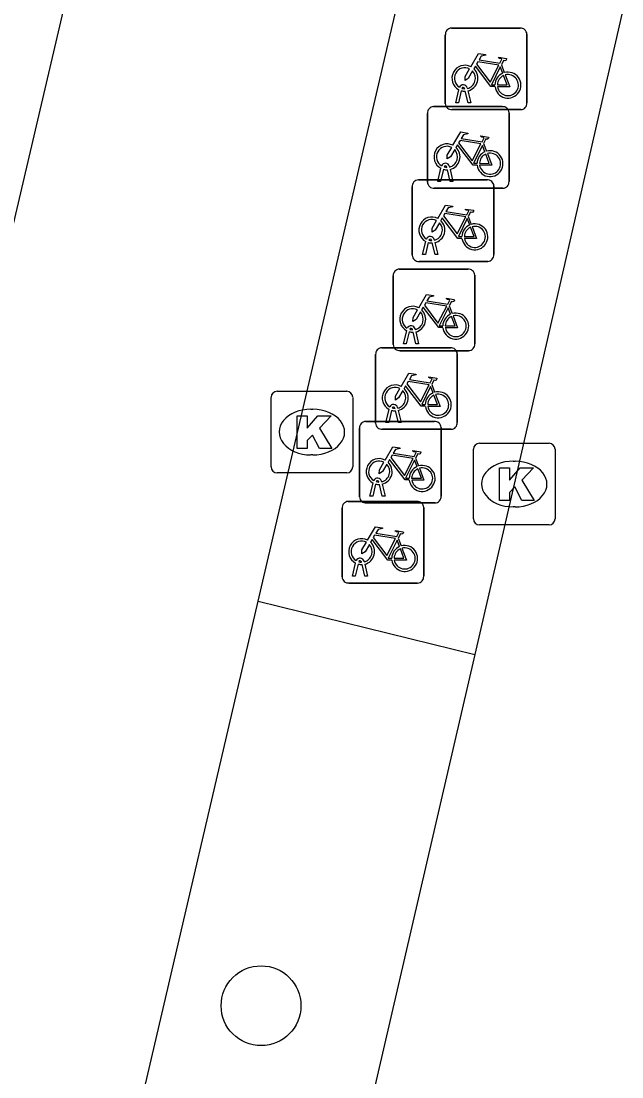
# Model space of a CAD drawing. Extents: x 161087 to 161922, y 382574 to 383873.
# Drawn here: x 161843.11 to 161850.47, y 382637.76 to 382650.7 of the extents above; entities that cross this region are included whole.
import ezdxf

# ---------------------------------------------------------------- set-up
doc = ezdxf.new("R2010")
doc.units = 0
for name, color, linetype in [('IMGEO_Berm_open', 7, 'Continuous'), ('IMGEO_Boom', 7, 'Continuous'), ('IMGEO_Fietsenrek', 7, 'Continuous'), ('IMGEO_Fietspad_gesloten', 7, 'Continuous'), ('IMGEO_Kolk', 7, 'Continuous'), ('IMGEO_Rijbaan_lokaal_gesloten', 7, 'Continuous')]:
    doc.layers.add(name, color=color, linetype=linetype)

msp = doc.modelspace()

# ---------------------------------------------------------------- linework, layer by layer
at = {"layer": 'IMGEO_Berm_open'}
msp.add_lwpolyline([(161846.012, 382643.59), (161848.667, 382642.936)], dxfattribs=at)
at = {"layer": 'IMGEO_Boom'}
msp.add_circle((161846.048, 382638.631), 0.489, dxfattribs=at)
at = {"layer": 'IMGEO_Fietsenrek'}
for p, q in [((161848.306, 382649.689), (161848.306, 382650.53)), ((161848.306, 382650.53), (161848.306, 382649.689)), ((161848.381, 382650.614), (161849.222, 382650.614)), ((161849.222, 382650.614), (161848.381, 382650.614)), ((161849.306, 382650.539), (161849.306, 382649.698)), ((161849.306, 382649.698), (161849.306, 382650.539)), ((161848.993, 382650.163), (161849.029, 382650.068)), ((161848.433, 382649.698), (161848.472, 382649.858)), ((161848.502, 382649.846), (161848.467, 382649.698)), ((161848.544, 382649.87), (161848.543, 382649.874)), ((161848.575, 382649.881), (161848.576, 382649.874)), ((161848.583, 382649.844), (161848.618, 382649.698)), ((161848.585, 382649.698), (161848.551, 382649.84)), ((161848.162, 382649.651), (161849.003, 382649.651)), ((161849.003, 382649.651), (161848.162, 382649.651)), ((161849.231, 382649.614), (161848.39, 382649.614)), ((161848.39, 382649.614), (161849.231, 382649.614)), ((161848.467, 382649.698), (161848.433, 382649.698)), ((161848.618, 382649.698), (161848.585, 382649.698)), ((161848.087, 382648.726), (161848.087, 382649.567)), ((161848.087, 382649.567), (161848.087, 382648.726)), ((161849.087, 382649.576), (161849.087, 382648.735)), ((161849.087, 382648.735), (161849.087, 382649.576)), ((161848.774, 382649.2), (161848.81, 382649.105)), ((161848.214, 382648.735), (161848.253, 382648.895)), ((161848.283, 382648.883), (161848.248, 382648.735)), ((161848.325, 382648.907), (161848.324, 382648.911)), ((161848.366, 382648.735), (161848.332, 382648.877)), ((161848.356, 382648.918), (161848.357, 382648.911)), ((161848.364, 382648.881), (161848.399, 382648.735)), ((161847.976, 382648.754), (161848.817, 382648.754)), ((161848.817, 382648.754), (161847.976, 382648.754)), ((161848.248, 382648.735), (161848.214, 382648.735)), ((161848.399, 382648.735), (161848.366, 382648.735)), ((161848.901, 382648.679), (161848.901, 382647.838)), ((161848.901, 382647.838), (161848.901, 382648.679)), ((161847.901, 382647.829), (161847.901, 382648.67)), ((161847.901, 382648.67), (161847.901, 382647.829)), ((161849.012, 382648.651), (161848.171, 382648.651)), ((161848.171, 382648.651), (161849.012, 382648.651)), ((161848.588, 382648.303), (161848.624, 382648.208)), ((161848.028, 382647.838), (161848.067, 382647.998)), ((161848.097, 382647.986), (161848.062, 382647.838)), ((161848.139, 382648.01), (161848.138, 382648.014)), ((161848.18, 382647.838), (161848.146, 382647.98)), ((161848.17, 382648.021), (161848.171, 382648.014)), ((161848.178, 382647.984), (161848.213, 382647.838)), ((161848.062, 382647.838), (161848.028, 382647.838)), ((161848.213, 382647.838), (161848.18, 382647.838)), ((161847.742, 382647.66), (161848.583, 382647.66)), ((161848.583, 382647.66), (161847.742, 382647.66)), ((161848.826, 382647.754), (161847.985, 382647.754)), ((161847.985, 382647.754), (161848.826, 382647.754)), ((161847.667, 382646.735), (161847.667, 382647.576)), ((161847.667, 382647.576), (161847.667, 382646.735)), ((161848.667, 382647.585), (161848.667, 382646.744)), ((161848.667, 382646.744), (161848.667, 382647.585)), ((161848.354, 382647.209), (161848.39, 382647.114)), ((161847.794, 382646.744), (161847.833, 382646.904)), ((161847.863, 382646.892), (161847.828, 382646.744)), ((161847.905, 382646.916), (161847.904, 382646.92)), ((161847.946, 382646.744), (161847.912, 382646.886)), ((161847.936, 382646.927), (161847.937, 382646.92)), ((161847.944, 382646.89), (161847.979, 382646.744)), ((161847.828, 382646.744), (161847.794, 382646.744)), ((161847.979, 382646.744), (161847.946, 382646.744)), ((161847.452, 382645.771), (161847.452, 382646.612)), ((161847.452, 382646.612), (161847.452, 382645.771)), ((161847.527, 382646.696), (161848.368, 382646.696)), ((161848.368, 382646.696), (161847.527, 382646.696)), ((161848.592, 382646.66), (161847.751, 382646.66)), ((161847.751, 382646.66), (161848.592, 382646.66)), ((161848.452, 382646.621), (161848.452, 382645.78)), ((161848.452, 382645.78), (161848.452, 382646.621)), ((161848.139, 382646.245), (161848.175, 382646.15)), ((161847.721, 382645.963), (161847.722, 382645.956)), ((161847.579, 382645.78), (161847.618, 382645.94)), ((161847.648, 382645.928), (161847.613, 382645.78)), ((161847.69, 382645.952), (161847.689, 382645.956)), ((161847.731, 382645.78), (161847.697, 382645.922)), ((161847.729, 382645.926), (161847.764, 382645.78)), ((161847.255, 382644.868), (161847.255, 382645.709)), ((161847.255, 382645.709), (161847.255, 382644.868)), ((161847.33, 382645.793), (161848.171, 382645.793)), ((161848.171, 382645.793), (161847.33, 382645.793)), ((161847.613, 382645.78), (161847.579, 382645.78)), ((161847.764, 382645.78), (161847.731, 382645.78)), ((161848.255, 382645.718), (161848.255, 382644.877)), ((161848.255, 382644.877), (161848.255, 382645.718)), ((161848.377, 382645.696), (161847.536, 382645.696)), ((161847.536, 382645.696), (161848.377, 382645.696)), ((161847.942, 382645.342), (161847.978, 382645.247)), ((161847.493, 382645.049), (161847.492, 382645.053)), ((161847.524, 382645.06), (161847.525, 382645.053)), ((161847.382, 382644.877), (161847.421, 382645.037)), ((161847.451, 382645.025), (161847.416, 382644.877)), ((161847.534, 382644.877), (161847.5, 382645.019)), ((161847.532, 382645.023), (161847.567, 382644.877)), ((161847.116, 382644.812), (161847.957, 382644.812)), ((161847.957, 382644.812), (161847.116, 382644.812)), ((161847.416, 382644.877), (161847.382, 382644.877)), ((161847.567, 382644.877), (161847.534, 382644.877)), ((161847.041, 382643.887), (161847.041, 382644.728)), ((161847.041, 382644.728), (161847.041, 382643.887)), ((161848.18, 382644.793), (161847.339, 382644.793)), ((161847.339, 382644.793), (161848.18, 382644.793)), ((161848.041, 382644.737), (161848.041, 382643.896)), ((161848.041, 382643.896), (161848.041, 382644.737)), ((161847.728, 382644.361), (161847.764, 382644.266)), ((161847.168, 382643.896), (161847.207, 382644.056)), ((161847.237, 382644.044), (161847.202, 382643.896)), ((161847.279, 382644.068), (161847.278, 382644.072)), ((161847.32, 382643.896), (161847.286, 382644.038)), ((161847.31, 382644.079), (161847.311, 382644.072)), ((161847.318, 382644.042), (161847.353, 382643.896)), ((161847.202, 382643.896), (161847.168, 382643.896)), ((161847.353, 382643.896), (161847.32, 382643.896)), ((161847.966, 382643.812), (161847.125, 382643.812)), ((161847.125, 382643.812), (161847.966, 382643.812))]:
    msp.add_line(p, q, dxfattribs=at)
for points in [[(161848.619, 382650.14), (161848.714, 382650.304), (161848.8, 382650.29), (161848.802, 382650.281), (161848.746, 382650.27), (161848.719, 382650.225), (161848.975, 382650.184)], [(161848.975, 382650.184), (161849, 382650.233), (161848.994, 382650.237), (161848.971, 382650.241), (161848.959, 382650.248), (161848.958, 382650.251), (161848.96, 382650.256), (161849.055, 382650.241), (161849.057, 382650.231), (161849.047, 382650.218), (161849.035, 382650.212), (161849.021, 382650.218), (161848.993, 382650.163)], [(161848.64, 382650.088), (161848.588, 382649.998), (161848.548, 382649.973), (161848.549, 382650.02), (161848.604, 382650.114)], [(161848.915, 382649.896), (161848.865, 382649.896), (161848.674, 382650.147), (161848.655, 382650.115)], [(161848.962, 382650.159), (161848.705, 382650.2), (161848.688, 382650.171), (161848.855, 382649.951), (161848.962, 382650.159)], [(161849.01, 382650.061), (161848.98, 382650.138), (161848.871, 382649.92), (161848.914, 382649.92)], [(161848.944, 382649.92), (161849.064, 382649.919), (161849.02, 382650.033)], [(161849.04, 382650.04), (161849.095, 382649.895), (161848.945, 382649.895)], [(161848.4, 382649.177), (161848.495, 382649.341), (161848.581, 382649.327), (161848.583, 382649.318), (161848.527, 382649.307), (161848.5, 382649.262), (161848.756, 382649.221)], [(161848.743, 382649.196), (161848.486, 382649.237), (161848.469, 382649.208), (161848.636, 382648.988), (161848.743, 382649.196)], [(161848.756, 382649.221), (161848.781, 382649.27), (161848.775, 382649.274), (161848.752, 382649.278), (161848.74, 382649.285), (161848.739, 382649.288), (161848.741, 382649.293), (161848.836, 382649.278), (161848.838, 382649.268), (161848.828, 382649.255), (161848.816, 382649.249), (161848.802, 382649.255), (161848.774, 382649.2)], [(161848.421, 382649.125), (161848.369, 382649.035), (161848.329, 382649.01), (161848.33, 382649.057), (161848.385, 382649.151)], [(161848.696, 382648.933), (161848.646, 382648.933), (161848.455, 382649.184), (161848.436, 382649.152)], [(161848.791, 382649.098), (161848.761, 382649.175), (161848.652, 382648.957), (161848.695, 382648.957)], [(161848.725, 382648.957), (161848.845, 382648.956), (161848.801, 382649.07)], [(161848.821, 382649.077), (161848.876, 382648.932), (161848.726, 382648.932)], [(161848.214, 382648.28), (161848.309, 382648.444), (161848.395, 382648.43), (161848.397, 382648.421), (161848.341, 382648.41), (161848.314, 382648.365), (161848.57, 382648.324)], [(161848.557, 382648.299), (161848.3, 382648.34), (161848.283, 382648.311), (161848.45, 382648.091), (161848.557, 382648.299)], [(161848.57, 382648.324), (161848.595, 382648.373), (161848.589, 382648.377), (161848.566, 382648.381), (161848.554, 382648.388), (161848.553, 382648.391), (161848.555, 382648.396), (161848.65, 382648.381), (161848.652, 382648.371), (161848.642, 382648.358), (161848.63, 382648.352), (161848.616, 382648.358), (161848.588, 382648.303)], [(161848.235, 382648.228), (161848.183, 382648.138), (161848.143, 382648.113), (161848.144, 382648.16), (161848.199, 382648.254)], [(161848.51, 382648.036), (161848.46, 382648.036), (161848.269, 382648.287), (161848.25, 382648.255)], [(161848.605, 382648.201), (161848.575, 382648.278), (161848.466, 382648.06), (161848.509, 382648.06)], [(161848.539, 382648.06), (161848.659, 382648.059), (161848.615, 382648.173)], [(161848.635, 382648.18), (161848.69, 382648.035), (161848.54, 382648.035)], [(161847.98, 382647.186), (161848.075, 382647.35), (161848.161, 382647.336), (161848.163, 382647.327), (161848.107, 382647.316), (161848.08, 382647.271), (161848.336, 382647.23)], [(161848.336, 382647.23), (161848.361, 382647.279), (161848.355, 382647.283), (161848.332, 382647.287), (161848.32, 382647.294), (161848.319, 382647.297), (161848.321, 382647.302), (161848.416, 382647.287), (161848.418, 382647.277), (161848.408, 382647.264), (161848.396, 382647.258), (161848.382, 382647.264), (161848.354, 382647.209)], [(161848.001, 382647.134), (161847.949, 382647.044), (161847.909, 382647.019), (161847.91, 382647.066), (161847.965, 382647.16)], [(161848.276, 382646.942), (161848.226, 382646.942), (161848.035, 382647.193), (161848.016, 382647.161)], [(161848.323, 382647.205), (161848.066, 382647.246), (161848.049, 382647.217), (161848.216, 382646.997), (161848.323, 382647.205)], [(161848.371, 382647.107), (161848.341, 382647.184), (161848.232, 382646.966), (161848.275, 382646.966)], [(161848.305, 382646.966), (161848.425, 382646.965), (161848.381, 382647.079)], [(161848.401, 382647.086), (161848.456, 382646.941), (161848.306, 382646.941)], [(161847.765, 382646.222), (161847.86, 382646.386), (161847.946, 382646.372), (161847.948, 382646.363), (161847.892, 382646.352), (161847.865, 382646.307), (161848.121, 382646.266)], [(161848.061, 382645.978), (161848.011, 382645.978), (161847.82, 382646.229), (161847.801, 382646.197)], [(161848.108, 382646.241), (161847.851, 382646.282), (161847.834, 382646.253), (161848.001, 382646.033), (161848.108, 382646.241)], [(161848.156, 382646.143), (161848.126, 382646.22), (161848.017, 382646.002), (161848.06, 382646.002)], [(161848.121, 382646.266), (161848.146, 382646.315), (161848.14, 382646.319), (161848.117, 382646.323), (161848.105, 382646.33), (161848.104, 382646.333), (161848.106, 382646.338), (161848.201, 382646.323), (161848.203, 382646.313), (161848.193, 382646.3), (161848.181, 382646.294), (161848.167, 382646.3), (161848.139, 382646.245)], [(161847.786, 382646.17), (161847.734, 382646.08), (161847.694, 382646.055), (161847.695, 382646.102), (161847.75, 382646.196)], [(161848.09, 382646.002), (161848.21, 382646.001), (161848.166, 382646.115)], [(161848.186, 382646.122), (161848.241, 382645.977), (161848.091, 382645.977)], [(161847.568, 382645.319), (161847.663, 382645.483), (161847.749, 382645.469), (161847.751, 382645.46), (161847.695, 382645.449), (161847.668, 382645.404), (161847.924, 382645.363)], [(161847.864, 382645.075), (161847.814, 382645.075), (161847.623, 382645.326), (161847.604, 382645.294)], [(161847.911, 382645.338), (161847.654, 382645.379), (161847.637, 382645.35), (161847.804, 382645.13), (161847.911, 382645.338)], [(161847.959, 382645.24), (161847.929, 382645.317), (161847.82, 382645.099), (161847.863, 382645.099)], [(161847.924, 382645.363), (161847.949, 382645.412), (161847.943, 382645.416), (161847.92, 382645.42), (161847.908, 382645.427), (161847.907, 382645.43), (161847.909, 382645.435), (161848.004, 382645.42), (161848.006, 382645.41), (161847.996, 382645.397), (161847.984, 382645.391), (161847.97, 382645.397), (161847.942, 382645.342)], [(161847.589, 382645.267), (161847.537, 382645.177), (161847.497, 382645.152), (161847.498, 382645.199), (161847.553, 382645.293)], [(161847.893, 382645.099), (161848.013, 382645.098), (161847.969, 382645.212)], [(161847.989, 382645.219), (161848.044, 382645.074), (161847.894, 382645.074)], [(161847.354, 382644.338), (161847.449, 382644.502), (161847.535, 382644.488), (161847.537, 382644.479), (161847.481, 382644.468), (161847.454, 382644.423), (161847.71, 382644.382)], [(161847.71, 382644.382), (161847.735, 382644.431), (161847.729, 382644.435), (161847.706, 382644.439), (161847.694, 382644.446), (161847.693, 382644.449), (161847.695, 382644.454), (161847.79, 382644.439), (161847.792, 382644.429), (161847.782, 382644.416), (161847.77, 382644.41), (161847.756, 382644.416), (161847.728, 382644.361)], [(161847.375, 382644.286), (161847.323, 382644.196), (161847.283, 382644.171), (161847.284, 382644.218), (161847.339, 382644.312)], [(161847.65, 382644.094), (161847.6, 382644.094), (161847.409, 382644.345), (161847.39, 382644.313)], [(161847.697, 382644.357), (161847.44, 382644.398), (161847.423, 382644.369), (161847.59, 382644.149), (161847.697, 382644.357)], [(161847.745, 382644.259), (161847.715, 382644.336), (161847.606, 382644.118), (161847.649, 382644.118)], [(161847.679, 382644.118), (161847.799, 382644.117), (161847.755, 382644.231)], [(161847.775, 382644.238), (161847.83, 382644.093), (161847.68, 382644.093)]]:
    msp.add_lwpolyline(points, dxfattribs=at)
for centre, radius, start, end in [((161848.384, 382650.536), 0.0779, 92.4484, 184.2845), ((161848.384, 382650.536), 0.0779, 92.4484, 184.2845), ((161849.228, 382650.536), 0.0779, 2.4484, 94.2845), ((161849.228, 382650.536), 0.0779, 2.4484, 94.2845), ((161848.546, 382649.999), 0.159, 62.6766, 242.1369), ((161848.546, 382649.999), 0.129, 63.3192, 238.903), ((161848.546, 382649.999), 0.159, 283.5766, 46.6042), ((161848.546, 382649.999), 0.129, 283.6043, 43.4302), ((161849.073, 382649.915), 0.159, 113.3408, 178.3217), ((161849.073, 382649.915), 0.159, 187.0065, 105.7708), ((161849.073, 382649.915), 0.129, 113.923, 177.9556), ((161849.073, 382649.915), 0.129, 188.6715, 104.5883), ((161848.526, 382649.87), 0.0499, 12.8025, 158.6934), ((161848.546, 382649.999), 0.159, 253.9967, 271.7867), ((161848.526, 382649.87), 0.0174, 12.8025, 163.4502), ((161848.546, 382649.999), 0.129, 253.415, 269.0204), ((161848.165, 382649.573), 0.0779, 92.4484, 184.2845), ((161848.165, 382649.573), 0.0779, 92.4484, 184.2845), ((161848.384, 382649.692), 0.0779, 182.4484, 274.2845), ((161848.384, 382649.692), 0.0779, 182.4484, 274.2845), ((161849.009, 382649.573), 0.0779, 2.4484, 94.2845), ((161849.009, 382649.573), 0.0779, 2.4484, 94.2845), ((161849.228, 382649.692), 0.0779, 272.4484, 4.2845), ((161849.228, 382649.692), 0.0779, 272.4484, 4.2845), ((161848.327, 382649.036), 0.159, 62.6766, 242.1369), ((161848.327, 382649.036), 0.129, 63.3192, 238.903), ((161848.327, 382649.036), 0.129, 283.6043, 43.4302), ((161848.327, 382649.036), 0.159, 283.5766, 46.6042), ((161848.854, 382648.952), 0.159, 113.3408, 178.3217), ((161848.854, 382648.952), 0.159, 187.0065, 105.7708), ((161848.854, 382648.952), 0.129, 113.923, 177.9556), ((161848.854, 382648.952), 0.129, 188.6715, 104.5883), ((161848.307, 382648.907), 0.0499, 12.8025, 158.6934), ((161848.327, 382649.036), 0.159, 253.9967, 271.7867), ((161848.307, 382648.907), 0.0174, 12.8025, 163.4502), ((161848.327, 382649.036), 0.129, 253.415, 269.0204), ((161847.979, 382648.676), 0.0779, 92.4484, 184.2845), ((161847.979, 382648.676), 0.0779, 92.4484, 184.2845), ((161848.165, 382648.729), 0.0779, 182.4484, 274.2845), ((161848.165, 382648.729), 0.0779, 182.4484, 274.2845), ((161848.823, 382648.676), 0.0779, 2.4484, 94.2845), ((161848.823, 382648.676), 0.0779, 2.4484, 94.2845), ((161849.009, 382648.729), 0.0779, 272.4484, 4.2845), ((161849.009, 382648.729), 0.0779, 272.4484, 4.2845), ((161848.141, 382648.139), 0.159, 62.6766, 242.1369), ((161848.141, 382648.139), 0.129, 63.3192, 238.903), ((161848.141, 382648.139), 0.129, 283.6043, 43.4302), ((161848.141, 382648.139), 0.159, 283.5766, 46.6042), ((161848.668, 382648.055), 0.159, 113.3408, 178.3217), ((161848.668, 382648.055), 0.159, 187.0065, 105.7708), ((161848.668, 382648.055), 0.129, 113.923, 177.9556), ((161848.668, 382648.055), 0.129, 188.6715, 104.5883), ((161848.121, 382648.01), 0.0499, 12.8025, 158.6934), ((161848.141, 382648.139), 0.159, 253.9967, 271.7867), ((161848.121, 382648.01), 0.0174, 12.8025, 163.4502), ((161848.141, 382648.139), 0.129, 253.415, 269.0204), ((161847.979, 382647.832), 0.0779, 182.4484, 274.2845), ((161847.979, 382647.832), 0.0779, 182.4484, 274.2845), ((161848.823, 382647.832), 0.0779, 272.4484, 4.2845), ((161848.823, 382647.832), 0.0779, 272.4484, 4.2845), ((161847.745, 382647.582), 0.0779, 92.4484, 184.2845), ((161847.745, 382647.582), 0.0779, 92.4484, 184.2845), ((161848.589, 382647.582), 0.0779, 2.4484, 94.2845), ((161848.589, 382647.582), 0.0779, 2.4484, 94.2845), ((161847.907, 382647.045), 0.159, 62.6766, 242.1369), ((161847.907, 382647.045), 0.129, 63.3192, 238.903), ((161847.907, 382647.045), 0.129, 283.6043, 43.4302), ((161847.907, 382647.045), 0.159, 283.5766, 46.6042), ((161848.434, 382646.961), 0.159, 113.3408, 178.3217), ((161848.434, 382646.961), 0.159, 187.0065, 105.7708), ((161848.434, 382646.961), 0.129, 113.923, 177.9556), ((161848.434, 382646.961), 0.129, 188.6715, 104.5883), ((161847.887, 382646.916), 0.0499, 12.8025, 158.6934), ((161847.907, 382647.045), 0.159, 253.9967, 271.7867), ((161847.887, 382646.916), 0.0174, 12.8025, 163.4502), ((161847.907, 382647.045), 0.129, 253.415, 269.0204), ((161847.745, 382646.738), 0.0779, 182.4484, 274.2845), ((161847.745, 382646.738), 0.0779, 182.4484, 274.2845), ((161848.589, 382646.738), 0.0779, 272.4484, 4.2845), ((161848.589, 382646.738), 0.0779, 272.4484, 4.2845), ((161847.53, 382646.618), 0.0779, 92.4484, 184.2845), ((161847.53, 382646.618), 0.0779, 92.4484, 184.2845), ((161848.374, 382646.618), 0.0779, 2.4484, 94.2845), ((161848.374, 382646.618), 0.0779, 2.4484, 94.2845), ((161847.692, 382646.081), 0.159, 62.6766, 242.1369), ((161847.692, 382646.081), 0.129, 63.3192, 238.903), ((161847.692, 382646.081), 0.129, 283.6043, 43.4302), ((161847.692, 382646.081), 0.159, 283.5766, 46.6042), ((161848.219, 382645.997), 0.159, 113.3408, 178.3217), ((161848.219, 382645.997), 0.159, 187.0065, 105.7708), ((161848.219, 382645.997), 0.129, 113.923, 177.9556), ((161848.219, 382645.997), 0.129, 188.6715, 104.5883), ((161847.672, 382645.952), 0.0499, 12.8025, 158.6934), ((161847.672, 382645.952), 0.0174, 12.8025, 163.4502), ((161847.692, 382646.081), 0.159, 253.9967, 271.7867), ((161847.692, 382646.081), 0.129, 253.415, 269.0204), ((161847.333, 382645.715), 0.0779, 92.4484, 184.2845), ((161847.333, 382645.715), 0.0779, 92.4484, 184.2845), ((161847.53, 382645.774), 0.0779, 182.4484, 274.2845), ((161847.53, 382645.774), 0.0779, 182.4484, 274.2845), ((161848.177, 382645.715), 0.0779, 2.4484, 94.2845), ((161848.177, 382645.715), 0.0779, 2.4484, 94.2845), ((161848.374, 382645.774), 0.0779, 272.4484, 4.2845), ((161848.374, 382645.774), 0.0779, 272.4484, 4.2845), ((161847.495, 382645.178), 0.159, 62.6766, 242.1369), ((161847.495, 382645.178), 0.129, 63.3192, 238.903), ((161847.495, 382645.178), 0.129, 283.6043, 43.4302), ((161847.495, 382645.178), 0.159, 283.5766, 46.6042), ((161848.022, 382645.094), 0.159, 113.3408, 178.3217), ((161848.022, 382645.094), 0.159, 187.0065, 105.7708), ((161848.022, 382645.094), 0.129, 113.923, 177.9556), ((161848.022, 382645.094), 0.129, 188.6715, 104.5883), ((161847.475, 382645.049), 0.0499, 12.8025, 158.6934), ((161847.475, 382645.049), 0.0174, 12.8025, 163.4502), ((161847.495, 382645.178), 0.129, 253.415, 269.0204), ((161847.495, 382645.178), 0.159, 253.9967, 271.7867), ((161847.119, 382644.734), 0.0779, 92.4484, 184.2845), ((161847.119, 382644.734), 0.0779, 92.4484, 184.2845), ((161847.333, 382644.871), 0.0779, 182.4484, 274.2845), ((161847.333, 382644.871), 0.0779, 182.4484, 274.2845), ((161847.963, 382644.734), 0.0779, 2.4484, 94.2845), ((161847.963, 382644.734), 0.0779, 2.4484, 94.2845), ((161848.177, 382644.871), 0.0779, 272.4484, 4.2845), ((161848.177, 382644.871), 0.0779, 272.4484, 4.2845), ((161847.281, 382644.197), 0.159, 62.6766, 242.1369), ((161847.281, 382644.197), 0.129, 63.3192, 238.903), ((161847.281, 382644.197), 0.129, 283.6043, 43.4302), ((161847.281, 382644.197), 0.159, 283.5766, 46.6042), ((161847.808, 382644.113), 0.159, 113.3408, 178.3217), ((161847.808, 382644.113), 0.159, 187.0065, 105.7708), ((161847.808, 382644.113), 0.129, 113.923, 177.9556), ((161847.808, 382644.113), 0.129, 188.6715, 104.5883), ((161847.261, 382644.068), 0.0499, 12.8025, 158.6934), ((161847.281, 382644.197), 0.159, 253.9967, 271.7867), ((161847.261, 382644.068), 0.0174, 12.8025, 163.4502), ((161847.281, 382644.197), 0.129, 253.415, 269.0204), ((161847.963, 382643.89), 0.0779, 272.4484, 4.2845), ((161847.963, 382643.89), 0.0779, 272.4484, 4.2845), ((161847.119, 382643.89), 0.0779, 182.4484, 274.2845), ((161847.119, 382643.89), 0.0779, 182.4484, 274.2845)]:
    msp.add_arc(centre, radius, start, end, dxfattribs=at)
at = {"layer": 'IMGEO_Fietspad_gesloten'}
for points in [[(161847.637, 382667.997), (161836.808, 382621.723)], [(161846.012, 382643.59), (161847.831, 382651.388)], [(161843.11, 382631.153), (161846.012, 382643.59)]]:
    msp.add_lwpolyline(points, dxfattribs=at)
at = {"layer": 'IMGEO_Kolk'}
for p, q in [((161846.17, 382645.236), (161846.17, 382646.088)), ((161846.245, 382646.162), (161847.097, 382646.162)), ((161847.171, 382646.088), (161847.171, 382645.236)), ((161846.658, 382645.942), (161846.683, 382645.942)), ((161848.65, 382644.599), (161848.65, 382645.451)), ((161848.725, 382645.525), (161849.577, 382645.525)), ((161849.651, 382645.451), (161849.651, 382644.599)), ((161846.681, 382645.382), (161846.656, 382645.382)), ((161849.138, 382645.305), (161849.163, 382645.305)), ((161847.097, 382645.162), (161846.245, 382645.162)), ((161849.161, 382644.745), (161849.136, 382644.745)), ((161849.577, 382644.525), (161848.725, 382644.525))]:
    msp.add_line(p, q, dxfattribs=at)
for points in [[(161846.17, 382645.236), (161846.17, 382646.088)], [(161846.245, 382646.162), (161847.097, 382646.162)], [(161847.171, 382646.088), (161847.171, 382645.236)], [(161846.491, 382645.862), (161846.614, 382645.862), (161846.614, 382645.711), (161846.744, 382645.862), (161846.908, 382645.862), (161846.762, 382645.711), (161846.915, 382645.462), (161846.763, 382645.462), (161846.678, 382645.626), (161846.614, 382645.559), (161846.614, 382645.462), (161846.491, 382645.462), (161846.491, 382645.862)], [(161848.65, 382644.599), (161848.65, 382645.451)], [(161848.725, 382645.525), (161849.577, 382645.525)], [(161849.651, 382645.451), (161849.651, 382644.599)], [(161848.971, 382645.225), (161849.094, 382645.225), (161849.094, 382645.074), (161849.224, 382645.225), (161849.388, 382645.225), (161849.242, 382645.074), (161849.395, 382644.825), (161849.243, 382644.825), (161849.158, 382644.989), (161849.094, 382644.922), (161849.094, 382644.825), (161848.971, 382644.825), (161848.971, 382645.225)], [(161847.097, 382645.162), (161846.245, 382645.162)], [(161849.577, 382644.525), (161848.725, 382644.525)]]:
    msp.add_lwpolyline(points, dxfattribs=at)
for centre, start, end in [((161846.247, 382646.086), 91.552, 178.448), ((161846.247, 382646.086), 91.552, 178.448), ((161847.095, 382646.086), 1.552, 88.448), ((161847.095, 382646.086), 1.552, 88.448), ((161848.727, 382645.449), 91.552, 178.448), ((161848.727, 382645.449), 91.552, 178.448), ((161849.575, 382645.449), 1.552, 88.448), ((161849.575, 382645.449), 1.552, 88.448), ((161846.247, 382645.238), 181.552, 268.448), ((161846.247, 382645.238), 181.552, 268.448), ((161847.095, 382645.238), 271.552, 358.448), ((161847.095, 382645.238), 271.552, 358.448), ((161848.727, 382644.601), 181.552, 268.448), ((161848.727, 382644.601), 181.552, 268.448), ((161849.575, 382644.601), 271.552, 358.448), ((161849.575, 382644.601), 271.552, 358.448)]:
    msp.add_arc(centre, 0.0765, start, end, dxfattribs=at)
for centre, major_axis, ratio, start_param, end_param in [((161846.657, 382645.662), (-0.387, 0.002), 0.722429, 4.712389, 7.853982), ((161846.682, 382645.662), (-0.39, 0.002), 0.717154, 1.570796, 4.712389), ((161849.137, 382645.025), (-0.387, 0.002), 0.722429, 4.712389, 7.853982), ((161849.162, 382645.025), (-0.39, 0.002), 0.717154, 1.570796, 4.712389)]:
    msp.add_ellipse(centre, major_axis=major_axis, ratio=ratio, start_param=start_param, end_param=end_param, dxfattribs=at)
at = {"layer": 'IMGEO_Rijbaan_lokaal_gesloten'}
for points in [[(161850.47, 382650.785), (161849.151, 382645.025), (161848.667, 382642.936)], [(161848.667, 382642.936), (161846.443, 382633.323), (161845.811, 382630.59)]]:
    msp.add_lwpolyline(points, dxfattribs=at)

doc.saveas('drawing.dxf')
